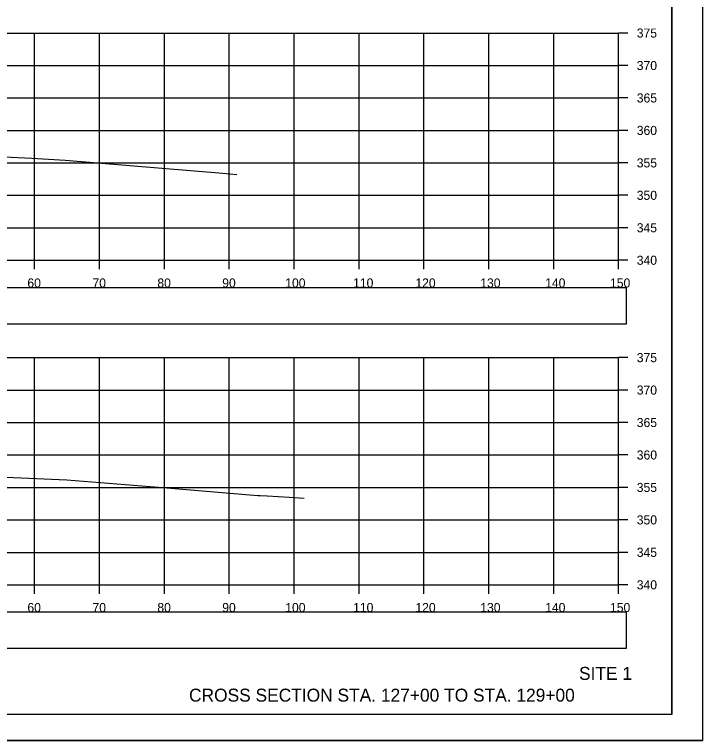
# Model space of a CAD drawing. Extents: x 1376273 to 1384221, y 378927 to 384592.
# Drawn here: x 1377114.7 to 1377220.7, y 380965.2 to 381077 of the extents above; entities that cross this region are included whole.
import ezdxf

# ---------------------------------------------------------------- set-up
doc = ezdxf.new("R2010")
doc.units = 0
for name, color, linetype in [('R_Axis', 7, 'Continuous'), ('R_Axis Annot', 7, 'Continuous'), ('R_Border', 7, 'Continuous'), ('R_Draft', 7, 'Continuous'), ('R_Exist Surface', 7, 'Continuous'), ('R_Grid', 7, 'Continuous'), ('R_No Plot', 7, 'Continuous')]:
    doc.layers.add(name, color=color, linetype=linetype)

msp = doc.modelspace()

# ---------------------------------------------------------------- linework, layer by layer
at = {"layer": 'R_Axis'}
for p, q in [((1377207.77, 381039.17), (1377207.77, 381074.17)), ((1377209.17, 381074.17), (1377207.77, 381074.17)), ((1377209.17, 381069.17), (1377207.77, 381069.17)), ((1377209.17, 381064.17), (1377207.77, 381064.17)), ((1377209.17, 381059.17), (1377207.77, 381059.17)), ((1377209.17, 381054.17), (1377207.77, 381054.17)), ((1377209.17, 381049.17), (1377207.77, 381049.17)), ((1377209.17, 381044.17), (1377207.77, 381044.17)), ((1376907.77, 381039.17), (1377207.77, 381039.17)), ((1377117.77, 381037.77), (1377117.77, 381039.17)), ((1377127.77, 381037.77), (1377127.77, 381039.17)), ((1377137.77, 381037.77), (1377137.77, 381039.17)), ((1377147.77, 381037.77), (1377147.77, 381039.17)), ((1377157.77, 381037.77), (1377157.77, 381039.17)), ((1377167.77, 381037.77), (1377167.77, 381039.17)), ((1377177.77, 381037.77), (1377177.77, 381039.17)), ((1377187.77, 381037.77), (1377187.77, 381039.17)), ((1377197.77, 381037.77), (1377197.77, 381039.17)), ((1377207.77, 381037.77), (1377207.77, 381039.17)), ((1377209.17, 381039.17), (1377207.77, 381039.17)), ((1377207.77, 380989.17), (1377207.77, 381024.17)), ((1377209.17, 381024.17), (1377207.77, 381024.17)), ((1377209.17, 381019.17), (1377207.77, 381019.17)), ((1377209.17, 381014.17), (1377207.77, 381014.17)), ((1377209.17, 381009.17), (1377207.77, 381009.17)), ((1377209.17, 381004.17), (1377207.77, 381004.17)), ((1377209.17, 380999.17), (1377207.77, 380999.17)), ((1377209.17, 380994.17), (1377207.77, 380994.17)), ((1376907.77, 380989.17), (1377207.77, 380989.17)), ((1377117.77, 380987.77), (1377117.77, 380989.17)), ((1377127.77, 380987.77), (1377127.77, 380989.17)), ((1377137.77, 380987.77), (1377137.77, 380989.17)), ((1377147.77, 380987.77), (1377147.77, 380989.17)), ((1377157.77, 380987.77), (1377157.77, 380989.17)), ((1377167.77, 380987.77), (1377167.77, 380989.17)), ((1377177.77, 380987.77), (1377177.77, 380989.17)), ((1377187.77, 380987.77), (1377187.77, 380989.17)), ((1377197.77, 380987.77), (1377197.77, 380989.17)), ((1377207.77, 380987.77), (1377207.77, 380989.17)), ((1377209.17, 380989.17), (1377207.77, 380989.17))]:
    msp.add_line(p, q, dxfattribs=at)
at = {"layer": 'R_Axis Annot'}
for points in [[(1376907.2, 381029.38), (1377209.01, 381029.38), (1377209.01, 381034.91), (1376907.2, 381034.91)], [(1376907.2, 380979.42), (1377209.01, 380979.42), (1377209.01, 380984.95), (1376907.2, 380984.95)]]:
    msp.add_lwpolyline(points, close=True, dxfattribs=at)
at = {"layer": 'R_Border'}
for q in [(1377215.95, 381174.63), (1376899.77, 380969.17)]:
    msp.add_line((1377215.95, 380969.17), q, dxfattribs=at)
at = {"layer": 'R_Exist Surface'}
for points in [[(1377111.96, 381055.13), (1377117.35, 381054.9), (1377122.45, 381054.59), (1377146.76, 381052.56), (1377148.92, 381052.4)], [(1377110.94, 381005.86), (1377122.75, 381005.34), (1377138.13, 381004.1), (1377152.15, 381002.94), (1377152.52, 381002.94), (1377153.58, 381002.86), (1377157.01, 381002.68), (1377159.33, 381002.53)]]:
    msp.add_lwpolyline(points, dxfattribs=at)
at = {"layer": 'R_Grid'}
for p, q in [((1376907.77, 381074.17), (1377207.77, 381074.17)), ((1376907.77, 381074.17), (1377207.77, 381074.17)), ((1377117.77, 381039.17), (1377117.77, 381074.17)), ((1377117.77, 381039.17), (1377117.77, 381074.17)), ((1377127.77, 381039.17), (1377127.77, 381074.17)), ((1377127.77, 381039.17), (1377127.77, 381074.17)), ((1377137.77, 381039.17), (1377137.77, 381074.17)), ((1377137.77, 381039.17), (1377137.77, 381074.17)), ((1377147.77, 381039.17), (1377147.77, 381074.17)), ((1377147.77, 381039.17), (1377147.77, 381074.17)), ((1377157.77, 381039.17), (1377157.77, 381074.17)), ((1377157.77, 381039.17), (1377157.77, 381074.17)), ((1377167.77, 381039.17), (1377167.77, 381074.17)), ((1377167.77, 381039.17), (1377167.77, 381074.17)), ((1377177.77, 381039.17), (1377177.77, 381074.17)), ((1377177.77, 381039.17), (1377177.77, 381074.17)), ((1377187.77, 381039.17), (1377187.77, 381074.17)), ((1377187.77, 381039.17), (1377187.77, 381074.17)), ((1377197.77, 381039.17), (1377197.77, 381074.17)), ((1377197.77, 381039.17), (1377197.77, 381074.17)), ((1377207.77, 381039.17), (1377207.77, 381074.17)), ((1377207.77, 381039.17), (1377207.77, 381074.17)), ((1376907.77, 381069.17), (1377207.77, 381069.17)), ((1376907.77, 381069.17), (1377207.77, 381069.17)), ((1376907.77, 381064.17), (1377207.77, 381064.17)), ((1376907.77, 381064.17), (1377207.77, 381064.17)), ((1376907.77, 381059.17), (1377207.77, 381059.17)), ((1376907.77, 381059.17), (1377207.77, 381059.17)), ((1376907.77, 381054.17), (1377207.77, 381054.17)), ((1376907.77, 381054.17), (1377207.77, 381054.17)), ((1376907.77, 381049.17), (1377207.77, 381049.17)), ((1376907.77, 381049.17), (1377207.77, 381049.17)), ((1376907.77, 381044.17), (1377207.77, 381044.17)), ((1376907.77, 381044.17), (1377207.77, 381044.17)), ((1376907.77, 381039.17), (1377207.77, 381039.17)), ((1376907.77, 381039.17), (1377207.77, 381039.17)), ((1376907.77, 381024.17), (1377207.77, 381024.17)), ((1376907.77, 381024.17), (1377207.77, 381024.17)), ((1377117.77, 380989.17), (1377117.77, 381024.17)), ((1377117.77, 380989.17), (1377117.77, 381024.17)), ((1377127.77, 380989.17), (1377127.77, 381024.17)), ((1377127.77, 380989.17), (1377127.77, 381024.17)), ((1377137.77, 380989.17), (1377137.77, 381024.17)), ((1377137.77, 380989.17), (1377137.77, 381024.17)), ((1377147.77, 380989.17), (1377147.77, 381024.17)), ((1377147.77, 380989.17), (1377147.77, 381024.17)), ((1377157.77, 380989.17), (1377157.77, 381024.17)), ((1377157.77, 380989.17), (1377157.77, 381024.17)), ((1377167.77, 380989.17), (1377167.77, 381024.17)), ((1377167.77, 380989.17), (1377167.77, 381024.17)), ((1377177.77, 380989.17), (1377177.77, 381024.17)), ((1377177.77, 380989.17), (1377177.77, 381024.17)), ((1377187.77, 380989.17), (1377187.77, 381024.17)), ((1377187.77, 380989.17), (1377187.77, 381024.17)), ((1377197.77, 380989.17), (1377197.77, 381024.17)), ((1377197.77, 380989.17), (1377197.77, 381024.17)), ((1377207.77, 380989.17), (1377207.77, 381024.17)), ((1377207.77, 380989.17), (1377207.77, 381024.17)), ((1376907.77, 381019.17), (1377207.77, 381019.17)), ((1376907.77, 381019.17), (1377207.77, 381019.17)), ((1376907.77, 381014.17), (1377207.77, 381014.17)), ((1376907.77, 381014.17), (1377207.77, 381014.17)), ((1376907.77, 381009.17), (1377207.77, 381009.17)), ((1376907.77, 381009.17), (1377207.77, 381009.17)), ((1376907.77, 381004.17), (1377207.77, 381004.17)), ((1376907.77, 381004.17), (1377207.77, 381004.17)), ((1376907.77, 380999.17), (1377207.77, 380999.17)), ((1376907.77, 380999.17), (1377207.77, 380999.17)), ((1376907.77, 380994.17), (1377207.77, 380994.17)), ((1376907.77, 380994.17), (1377207.77, 380994.17)), ((1376907.77, 380989.17), (1377207.77, 380989.17)), ((1376907.77, 380989.17), (1377207.77, 380989.17))]:
    msp.add_line(p, q, dxfattribs=at)
at = {"layer": 'R_No Plot'}
msp.add_line((1376887.37, 380965.19), (1377220.7, 380965.19), dxfattribs=at)
for points in [[(1376887.36, 381178.52), (1377220.7, 381178.52), (1377220.7, 380965.19), (1376887.36, 380965.19)], [(1377133.69, 381174.63), (1377133.69, 381164.75), (1377169.42, 381164.75), (1377169.42, 381161.83), (1377192.62, 381161.83), (1377192.62, 381137.5), (1377215.95, 381137.5), (1377215.95, 380969.17), (1376899.77, 380969.17), (1376899.77, 381174.63)]]:
    msp.add_lwpolyline(points, close=True, dxfattribs=at)

# ---------------------------------------------------------------- texts
at = {"layer": 'R_Axis Annot'}
for s, p in [('375', (1377210.57, 381073.47)), ('370', (1377210.57, 381068.47)), ('365', (1377210.57, 381063.47)), ('360', (1377210.57, 381058.47)), ('355', (1377210.57, 381053.47)), ('350', (1377210.57, 381048.47)), ('345', (1377210.57, 381043.47)), ('340', (1377210.57, 381038.47)), ('60', (1377116.65, 381034.97)), ('70', (1377126.68, 381034.97)), ('80', (1377136.68, 381034.97)), ('90', (1377146.68, 381034.97)), ('100', (1377156.39, 381034.97)), ('110', (1377166.85, 381034.97)), ('120', (1377176.45, 381034.97)), ('130', (1377186.45, 381034.97)), ('140', (1377196.45, 381034.97)), ('150', (1377206.45, 381034.97)), ('375', (1377210.57, 381023.47)), ('370', (1377210.57, 381018.47)), ('365', (1377210.57, 381013.47)), ('360', (1377210.57, 381008.47)), ('355', (1377210.57, 381003.47)), ('350', (1377210.57, 380998.47)), ('345', (1377210.57, 380993.47)), ('340', (1377210.57, 380988.47)), ('60', (1377116.65, 380984.97)), ('70', (1377126.68, 380984.97)), ('80', (1377136.68, 380984.97)), ('90', (1377146.68, 380984.97)), ('100', (1377156.39, 380984.97)), ('110', (1377166.85, 380984.97)), ('120', (1377176.45, 380984.97)), ('130', (1377186.45, 380984.97)), ('140', (1377196.45, 380984.97)), ('150', (1377206.45, 380984.97))]:
    msp.add_text(s, height=1.4, dxfattribs=at).set_placement(p)
at = {"layer": 'R_Draft'}
for s, p in [('SITE 1', (1377201.67, 380974.52)), ('CROSS SECTION STA. 127+00 TO STA. 129+00', (1377141.56, 380971.17))]:
    msp.add_text(s, height=2, dxfattribs=at).set_placement(p)

doc.saveas('drawing.dxf')
